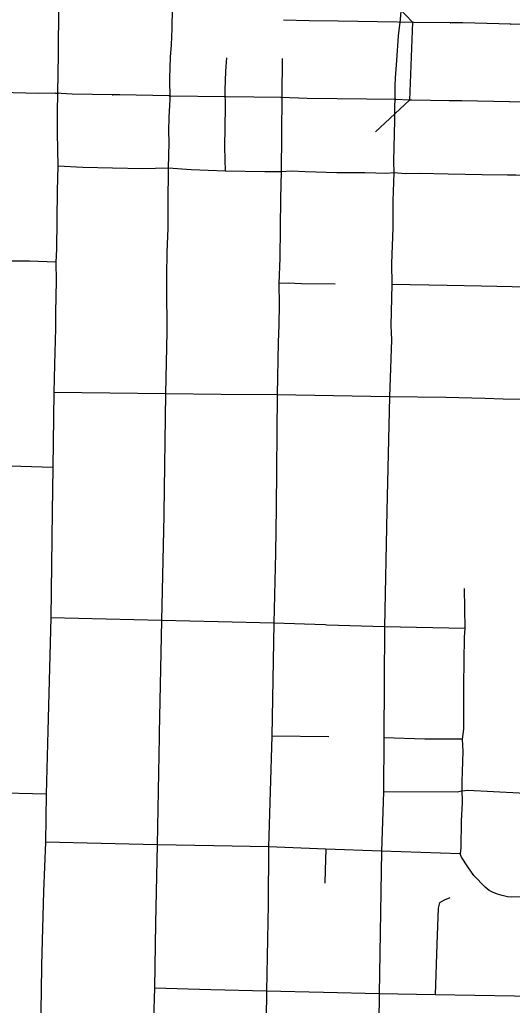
# Model space of a CAD drawing. Extents: x -19 to 366, y -4 to 359.
# Drawn here: x 154.018 to 154.317, y 189.279 to 189.879 of the extents above; entities that cross this region are included whole.
import ezdxf

# ---------------------------------------------------------------- set-up
doc = ezdxf.new("R2010")
doc.units = 0
for name, color, linetype in [('R_Draft', 7, 'Continuous'), ('R_Striping', 7, 'Continuous'), ('R_Vert Alg', 7, 'Continuous'), ('Sheet Fence', 7, 'Continuous')]:
    doc.layers.add(name, color=color, linetype=linetype)

msp = doc.modelspace()

# ---------------------------------------------------------------- linework, layer by layer
at = {"layer": 'R_Draft'}
for p, q in [((154.2113, 189.87819), (154.24715, 189.87771)), ((154.25649, 189.87738), (154.25478, 189.83006)), ((154.27938, 189.877), (154.27962, 189.877)), ((154.34874, 189.8758), (154.31618, 189.87631)), ((154.31618, 189.87631), (154.31634, 189.87631)), ((154.03959, 189.83424), (154.04129, 189.83419)), ((154.07864, 189.83322), (154.07405, 189.83333)), ((154.07405, 189.83333), (154.07432, 189.83332)), ((154.07865, 189.83322), (154.07864, 189.83322)), ((154.10865, 189.83254), (154.07865, 189.83322)), ((154.10887, 189.83253), (154.10865, 189.83254)), ((154.14311, 189.83207), (154.10887, 189.83253)), ((154.17703, 189.83161), (154.1431, 189.83207)), ((154.1431, 189.83207), (154.14311, 189.83207)), ((154.17656, 189.83162), (154.17703, 189.83161)), ((154.24652, 189.83036), (154.21067, 189.83084)), ((154.21067, 189.83084), (154.21067, 189.83084)), ((154.24598, 189.83038), (154.24652, 189.83036)), ((154.27912, 189.82965), (154.27888, 189.82965)), ((154.31545, 189.82897), (154.31529, 189.82897)), ((154.348, 189.82846), (154.31545, 189.82897))]:
    msp.add_line(p, q, dxfattribs=at)
for points in [[(154.17815, 189.87894), (154.19365, 189.87842), (154.2113, 189.87819)], [(154.24769, 189.87769), (154.25649, 189.87738)], [(154.27962, 189.877), (154.25735, 189.87734), (154.25649, 189.87738)], [(154.31634, 189.87631), (154.28721, 189.87696), (154.27938, 189.877)], [(154.04129, 189.83419), (154.0293, 189.83408), (154.00574, 189.83459)], [(154.07432, 189.83332), (154.04971, 189.8336), (154.03959, 189.83424)], [(154.21067, 189.83084), (154.19254, 189.83108), (154.17656, 189.83162)], [(154.25478, 189.83006), (154.24598, 189.83038)], [(154.27888, 189.82965), (154.25613, 189.83001), (154.25478, 189.83006)], [(154.31529, 189.82897), (154.28655, 189.82961), (154.27912, 189.82965)]]:
    msp.add_lwpolyline(points, dxfattribs=at)
at = {"layer": 'R_Striping'}
for points in [[(154.04292, 189.94735), (154.0427, 189.94287), (154.04201, 189.93435), (154.04174, 189.9028), (154.04143, 189.88727), (154.04107, 189.85786)], [(154.11224, 189.94521), (154.11101, 189.92513), (154.11105, 189.91665), (154.11056, 189.89916), (154.11017, 189.87341), (154.10982, 189.86359), (154.10919, 189.85621)], [(154.24962, 189.88663), (154.249, 189.87903), (154.2479, 189.86915), (154.24683, 189.85404)], [(154.04107, 189.85786), (154.04058, 189.8228), (154.0406, 189.81037), (154.04102, 189.78992)], [(154.10919, 189.85621), (154.10886, 189.84335), (154.10905, 189.83066), (154.10847, 189.81936), (154.10826, 189.81132), (154.10837, 189.80423), (154.10792, 189.78867)], [(154.14343, 189.85574), (154.14284, 189.84773), (154.14242, 189.83616), (154.14269, 189.82585), (154.14233, 189.80136), (154.14276, 189.78678)], [(154.17735, 189.85528), (154.17662, 189.78642)], [(154.24683, 189.85404), (154.24603, 189.84364), (154.24582, 189.83878), (154.24564, 189.81793), (154.24506, 189.79284), (154.24527, 189.78571)], [(154.04102, 189.78992), (154.0405, 189.77482), (154.04012, 189.73927), (154.03969, 189.73146)], [(154.07414, 189.7887), (154.05613, 189.78905), (154.04102, 189.78992)], [(154.10792, 189.78867), (154.09268, 189.78818), (154.07414, 189.7887)], [(154.10792, 189.78867), (154.10804, 189.78213), (154.10785, 189.77333), (154.10778, 189.75214), (154.10718, 189.73732), (154.10707, 189.72355), (154.1071, 189.71614), (154.10722, 189.68921), (154.10643, 189.65136)], [(154.14276, 189.78678), (154.12195, 189.78752), (154.10792, 189.78867)], [(154.17662, 189.78642), (154.16672, 189.78636), (154.14276, 189.78678)], [(154.21048, 189.78585), (154.19126, 189.78638), (154.18296, 189.78677), (154.17662, 189.78642)], [(154.17662, 189.78642), (154.17624, 189.7704), (154.17584, 189.73395), (154.17522, 189.71845)], [(154.24527, 189.78571), (154.24095, 189.78535), (154.22755, 189.78589), (154.21448, 189.78576), (154.21048, 189.78585)], [(154.24527, 189.78571), (154.24457, 189.76873), (154.24455, 189.75224), (154.24384, 189.73056), (154.24392, 189.71787)], [(154.27815, 189.78489), (154.26108, 189.78535), (154.25256, 189.78517), (154.24527, 189.78571)], [(154.34744, 189.78357), (154.31933, 189.7843), (154.31423, 189.78443), (154.299, 189.7845), (154.27815, 189.78489)], [(154.03969, 189.73146), (154.02366, 189.73203), (154.00587, 189.73211)], [(154.03969, 189.73146), (154.03996, 189.72002), (154.03956, 189.7008), (154.03952, 189.69114), (154.039, 189.66912), (154.03858, 189.65208)], [(154.17522, 189.71845), (154.1754, 189.70593), (154.17526, 189.69315), (154.17491, 189.6828), (154.17426, 189.65072)], [(154.20952, 189.71799), (154.18915, 189.71832), (154.18097, 189.71862), (154.17522, 189.71845)], [(154.24392, 189.71787), (154.24347, 189.69302), (154.24349, 189.68842), (154.24374, 189.68424), (154.24248, 189.64945)], [(154.27759, 189.7172), (154.24392, 189.71787)], [(154.34527, 189.71584), (154.29842, 189.71678), (154.27759, 189.7172)], [(154.03858, 189.65208), (154.03791, 189.60647)], [(154.07253, 189.65172), (154.03858, 189.65208)], [(154.10643, 189.65136), (154.07253, 189.65172)], [(154.10643, 189.65136), (154.10538, 189.57879), (154.10535, 189.57724), (154.104, 189.51336)], [(154.14026, 189.65104), (154.10643, 189.65136)], [(154.17426, 189.65072), (154.14026, 189.65104)], [(154.17426, 189.65072), (154.17358, 189.58223)], [(154.20845, 189.65009), (154.17426, 189.65072)], [(154.24248, 189.64945), (154.20845, 189.65009)], [(154.24248, 189.64945), (154.241, 189.58007), (154.23951, 189.5095)], [(154.27688, 189.64906), (154.24248, 189.64945)], [(154.34494, 189.64767), (154.31158, 189.6482), (154.3006, 189.64847), (154.27688, 189.64906)], [(154.03791, 189.60647), (154.00536, 189.60751)], [(154.03791, 189.60647), (154.03755, 189.57961), (154.03666, 189.51507)], [(154.17358, 189.58223), (154.1733, 189.55443), (154.17223, 189.51183)], [(154.288, 189.53282), (154.28835, 189.50854)], [(154.03666, 189.51507), (154.03485, 189.44636), (154.03385, 189.40771)], [(154.07036, 189.51422), (154.03666, 189.51507)], [(154.104, 189.51336), (154.07036, 189.51422)], [(154.104, 189.51336), (154.10256, 189.44496), (154.10251, 189.44267), (154.10137, 189.37698)], [(154.13838, 189.51259), (154.104, 189.51336)], [(154.17223, 189.51183), (154.13838, 189.51259)], [(154.17223, 189.51183), (154.17106, 189.44315)], [(154.20445, 189.51071), (154.20338, 189.51075), (154.17223, 189.51183)], [(154.23951, 189.5095), (154.20445, 189.51071)], [(154.23951, 189.5095), (154.23931, 189.47589)], [(154.28835, 189.50854), (154.23951, 189.5095)], [(154.28835, 189.50854), (154.28799, 189.50328), (154.2876, 189.47412)], [(154.23931, 189.47589), (154.23909, 189.44208)], [(154.2876, 189.47412), (154.28746, 189.44731), (154.28676, 189.44117)], [(154.17106, 189.44315), (154.16902, 189.37571)], [(154.20565, 189.44272), (154.17106, 189.44315)], [(154.23909, 189.44208), (154.23888, 189.40921)], [(154.28676, 189.44117), (154.26405, 189.4413), (154.23909, 189.44208)], [(154.28676, 189.44117), (154.2872, 189.43381), (154.28656, 189.41543), (154.28662, 189.40957)], [(154.23888, 189.40921), (154.23766, 189.37315)], [(154.28662, 189.40957), (154.28377, 189.40894), (154.23888, 189.40921)], [(154.28662, 189.40957), (154.28671, 189.40425), (154.28675, 189.40267), (154.28605, 189.3914), (154.28599, 189.37517), (154.28558, 189.37144)], [(154.34698, 189.40727), (154.33703, 189.40756), (154.29023, 189.41004), (154.28662, 189.40957)], [(154.03385, 189.40771), (154.00024, 189.40864)], [(154.03385, 189.40771), (154.03342, 189.37851)], [(154.03342, 189.37851), (154.03233, 189.34853), (154.03111, 189.30385), (154.03083, 189.28769), (154.02969, 189.22309)], [(154.10137, 189.37698), (154.0672, 189.37775), (154.03342, 189.37851)], [(154.10137, 189.37698), (154.10029, 189.32923), (154.09979, 189.28971)], [(154.13573, 189.37633), (154.10137, 189.37698)], [(154.16902, 189.37571), (154.13573, 189.37633)], [(154.16902, 189.37571), (154.16874, 189.34073), (154.16774, 189.28795)], [(154.20395, 189.37441), (154.16902, 189.37571)], [(154.20395, 189.37441), (154.20343, 189.36162), (154.20327, 189.35364)], [(154.23766, 189.37315), (154.20395, 189.37441)], [(154.23766, 189.37315), (154.23621, 189.28628)], [(154.28558, 189.37144), (154.23766, 189.37315)], [(154.34476, 189.34555), (154.33719, 189.34523), (154.32683, 189.34544), (154.31654, 189.34508), (154.31428, 189.34537), (154.31109, 189.34606), (154.30822, 189.3469), (154.30554, 189.34789), (154.30313, 189.34929), (154.30068, 189.35118), (154.29386, 189.35836), (154.2901, 189.36369), (154.28644, 189.36942), (154.28558, 189.37144)], [(154.27925, 189.34466), (154.27588, 189.34331), (154.27306, 189.34164), (154.27221, 189.33843), (154.27128, 189.31647), (154.27031, 189.28571)], [(154.09979, 189.28971), (154.09915, 189.2707), (154.09864, 189.2561)], [(154.13394, 189.28882), (154.09979, 189.28971)], [(154.16774, 189.28795), (154.13394, 189.28882)], [(154.16774, 189.28795), (154.16692, 189.2201)], [(154.20248, 189.2871), (154.16774, 189.28795)], [(154.23621, 189.28628), (154.20248, 189.2871)], [(154.23621, 189.28628), (154.23543, 189.21742)], [(154.27031, 189.28571), (154.23621, 189.28628)], [(154.34263, 189.2845), (154.27031, 189.28571)]]:
    msp.add_lwpolyline(points, dxfattribs=at)
at = {"layer": 'R_Vert Alg'}
for points in [[(154.2371, 189.89816), (154.25647, 189.87738)], [(154.25481, 189.83006), (154.23402, 189.81069)]]:
    msp.add_lwpolyline(points, dxfattribs=at)
at = {"layer": 'Sheet Fence'}
for points in [[(156.50946, 189.3937), (156.44759, 191.65634), (156.2114, 200.27623), (155.97446, 208.89626), (155.73678, 217.51643), (155.49836, 226.13674), (155.2592, 234.75719), (155.01929, 243.37778), (154.77865, 251.9985), (154.53727, 260.61937), (154.29515, 269.24038), (154.0523, 277.86152), (153.80871, 286.48281), (153.56438, 295.10424), (153.31933, 303.72581), (153.07354, 312.34752), (152.82702, 320.96938), (152.57978, 329.59137), (152.3318, 338.21351), (152.0831, 346.83579)], [(154.11585, 1.87092), (153.9063, 10.48743), (153.69602, 19.10409), (153.48501, 27.72087), (153.27327, 36.3378), (153.0608, 44.95486), (152.84759, 53.57206), (152.63366, 62.1894), (152.419, 70.80688), (152.20362, 79.42449), (151.98751, 88.04225), (151.77068, 96.66014), (151.55312, 105.27817), (151.33484, 113.89634), (151.11584, 122.51465), (150.89612, 131.13311), (150.67568, 139.7517), (150.45452, 148.37043), (150.23264, 156.98931), (150.01005, 165.60832), (149.78674, 174.22748), (149.56272, 182.84677), (149.33799, 191.46621), (149.11254, 200.0858), (148.88638, 208.70552), (148.65952, 217.32539), (148.43194, 225.9454), (148.20366, 234.56555), (147.97466, 243.18584), (147.74497, 251.80628), (147.51457, 260.42687), (147.28346, 269.04759), (147.05165, 277.66846), (146.81914, 286.28948), (146.58593, 294.91064), (146.35202, 303.53194), (146.11742, 312.15339), (145.88211, 320.77499), (145.64611, 329.39673), (145.40941, 338.01861), (145.17202, 346.64065)], [(0, 189.51617), (7.11214, 189.52059), (14.22427, 189.53386), (21.33637, 189.55597), (28.44845, 189.58693), (35.56048, 189.62672), (42.67245, 189.67537), (49.78436, 189.73285), (56.89619, 189.79918), (64.00793, 189.87436), (71.11958, 189.95838), (78.23111, 190.05124), (85.34253, 190.15294), (92.45381, 190.26349), (99.56495, 190.38288), (106.67593, 190.51112), (113.78675, 190.6482), (120.89739, 190.79412), (128.00785, 190.94888), (135.11811, 191.11248), (142.22816, 191.28493), (149.33799, 191.46621), (156.44759, 191.65634), (163.55694, 191.85531), (170.66605, 192.06312), (177.77489, 192.27977), (184.88345, 192.50526), (191.99173, 192.73959), (199.09971, 192.98276), (206.20739, 193.23477), (213.31474, 193.49561), (220.42177, 193.7653), (227.52845, 194.04382), (234.63479, 194.33118), (241.74076, 194.62738), (248.84635, 194.93241), (255.95157, 195.24628), (263.05638, 195.56898), (270.16079, 195.90052), (277.26478, 196.24089), (284.36834, 196.5901), (291.47147, 196.94814), (298.57414, 197.31501), (305.67635, 197.69072), (312.77809, 198.07525), (319.87934, 198.46862), (326.9801, 198.87082), (334.08035, 199.28185), (341.18009, 199.7017)], [(0, 180.89994), (7.12284, 180.90436), (14.24566, 180.9176), (21.36847, 180.93968), (28.49124, 180.97058), (35.61397, 181.01031), (42.73664, 181.05888), (49.85925, 181.11627), (56.98178, 181.18249), (64.10422, 181.25754), (71.22656, 181.34142), (78.3488, 181.43413), (85.47091, 181.53567), (92.5929, 181.64603), (99.71474, 181.76523), (106.83643, 181.89325), (113.95795, 182.0301), (121.0793, 182.17578), (128.20046, 182.33029), (135.32143, 182.49362), (142.44218, 182.66579), (149.56272, 182.84677), (156.68303, 183.03659), (163.8031, 183.23523), (170.92291, 183.4427), (178.04247, 183.65899), (185.16175, 183.88411), (192.28074, 184.11805), (199.39944, 184.36082), (206.51784, 184.61242), (213.63591, 184.87283), (220.75366, 185.14207), (227.87107, 185.42014), (234.98813, 185.70702), (242.10483, 186.00273), (249.22115, 186.30726), (256.33709, 186.62061), (263.45264, 186.94279), (270.56779, 187.27378), (277.68251, 187.61359), (284.79682, 187.96222), (291.91068, 188.31967), (299.02409, 188.68594), (306.13705, 189.06103), (313.24954, 189.44494), (320.36154, 189.83766), (327.47305, 190.23919), (334.58406, 190.64954), (341.69455, 191.06871)]]:
    msp.add_spline(points, degree=3, dxfattribs=at)

doc.saveas('drawing.dxf')
